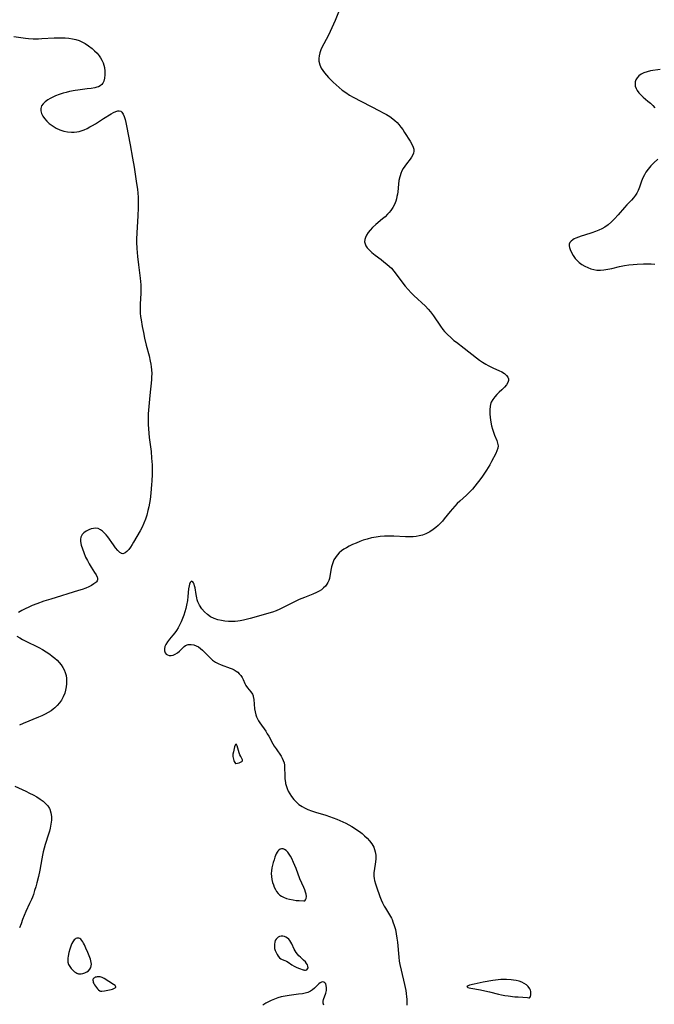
# Model space of a CAD drawing. Header units: inches. Extents: x 1073367 to 1082519, y 1569854 to 1574957.
# Tile 410 of 565: x 1079013 to 1079294, y 1572576 to 1573012. Entities that reach past the tile are written whole.
import ezdxf

# ---------------------------------------------------------------- set-up
doc = ezdxf.new("R2010")
doc.units = ezdxf.units.IN
doc.header["$MEASUREMENT"] = 0
doc.layers.add('CGG_CurvaNivelLidar_v1', color=7, linetype='Continuous', lineweight=30, true_color=0x008008)

msp = doc.modelspace()

# ---------------------------------------------------------------- linework, layer by layer
at = {"layer": 'CGG_CurvaNivelLidar_v1'}
for points in [[(1079154.1695, 1573016.2414, 72.5), (1079152.4363, 1573011.8172, 72.5), (1079151.727, 1573010.118, 72.5), (1079151.0082, 1573008.5103, 72.5), (1079149.4569, 1573005.325, 72.5), (1079147.383, 1573001.4419, 72.5), (1079146.6943, 1573000.0894, 72.5), (1079146.0905, 1572998.7396, 72.5), (1079145.6158, 1572997.385, 72.5), (1079145.3369, 1572996.1626, 72.5), (1079145.2151, 1572994.942, 72.5), (1079145.2692, 1572993.7352, 72.5), (1079145.6329, 1572992.1737, 72.5), (1079146.2846, 1572990.6677, 72.5), (1079146.9403, 1572989.5665, 72.5), (1079147.7064, 1572988.4985, 72.5), (1079148.5598, 1572987.4589, 72.5), (1079149.426, 1572986.5037, 72.5), (1079150.3415, 1572985.5697, 72.5), (1079151.5356, 1572984.4341, 72.5), (1079154.1566, 1572982.1147, 72.5), (1079155.5818, 1572980.9501, 72.5), (1079157.1618, 1572979.7817, 72.5), (1079158.8094, 1572978.714, 72.5), (1079160.4511, 1572977.7953, 72.5), (1079172.1359, 1572971.7298, 72.5), (1079173.6893, 1572970.8996, 72.5), (1079175.2077, 1572970.0395, 72.5), (1079176.6176, 1572969.167, 72.5), (1079177.955, 1572968.2213, 72.5), (1079178.9394, 1572967.4087, 72.5), (1079179.8605, 1572966.5364, 72.5), (1079180.7151, 1572965.6094, 72.5), (1079181.5715, 1572964.5415, 72.5), (1079182.3676, 1572963.4348, 72.5), (1079183.2075, 1572962.1835, 72.5), (1079185.672, 1572958.3102, 72.5), (1079186.4457, 1572956.9634, 72.5), (1079187.0256, 1572955.6547, 72.5), (1079187.2596, 1572954.7635, 72.5), (1079187.3078, 1572953.8475, 72.5), (1079187.1288, 1572952.9485, 72.5), (1079186.8326, 1572952.2176, 72.5), (1079186.2886, 1572951.271, 72.5), (1079185.6195, 1572950.3233, 72.5), (1079183.9984, 1572948.2168, 72.5), (1079183.2981, 1572947.2212, 72.5), (1079182.6417, 1572946.1764, 72.5), (1079182.0468, 1572945.0871, 72.5), (1079181.5626, 1572944.0284, 72.5), (1079181.1695, 1572942.9322, 72.5), (1079181.0618, 1572942.5569, 72.5), (1079180.7217, 1572940.9218, 72.5), (1079180.5117, 1572939.2374, 72.5), (1079180.1804, 1572935.8004, 72.5), (1079180.0319, 1572934.747, 72.5), (1079179.8345, 1572933.7014, 72.5), (1079179.5912, 1572932.7235, 72.5), (1079179.2889, 1572931.7619, 72.5), (1079178.6904, 1572930.2932, 72.5), (1079177.9464, 1572928.888, 72.5), (1079177.058, 1572927.5616, 72.5), (1079176.3745, 1572926.7153, 72.5), (1079175.6362, 1572925.9053, 72.5), (1079174.5475, 1572924.832, 72.5), (1079173.4032, 1572923.8044, 72.5), (1079170.4208, 1572921.3085, 72.5), (1079168.9807, 1572920.0096, 72.5), (1079167.9346, 1572918.9137, 72.5), (1079167.0262, 1572917.783, 72.5), (1079166.2877, 1572916.6301, 72.5), (1079165.8328, 1572915.6616, 72.5), (1079165.556, 1572914.6944, 72.5), (1079165.4953, 1572913.737, 72.5), (1079165.6785, 1572912.8037, 72.5), (1079166.0772, 1572911.894, 72.5), (1079166.6562, 1572911.014, 72.5), (1079167.6119, 1572909.9376, 72.5), (1079168.7505, 1572908.9071, 72.5), (1079170.1019, 1572907.8436, 72.5), (1079172.8054, 1572905.8425, 72.5), (1079174.072, 1572904.8681, 72.5), (1079175.3138, 1572903.8489, 72.5), (1079176.5087, 1572902.7717, 72.5), (1079177.3298, 1572901.9481, 72.5), (1079178.4383, 1572900.7018, 72.5), (1079179.4871, 1572899.397, 72.5), (1079182.4622, 1572895.3645, 72.5), (1079183.4659, 1572894.0565, 72.5), (1079184.7263, 1572892.56, 72.5), (1079186.0593, 1572891.1257, 72.5), (1079187.2958, 1572889.8995, 72.5), (1079192.4054, 1572885.1173, 72.5), (1079193.6049, 1572883.8872, 72.5), (1079194.7227, 1572882.5987, 72.5), (1079195.9493, 1572880.9384, 72.5), (1079199.0517, 1572876.3306, 72.5), (1079200.1593, 1572874.8763, 72.5), (1079200.9359, 1572873.9679, 72.5), (1079202.2436, 1572872.5923, 72.5), (1079203.6315, 1572871.2824, 72.5), (1079205.0855, 1572870.0329, 72.5), (1079206.1536, 1572869.1774, 72.5), (1079209.5533, 1572866.5379, 72.5), (1079215.0103, 1572862.2246, 72.5), (1079216.3761, 1572861.2092, 72.5), (1079217.7559, 1572860.2963, 72.5), (1079219.173, 1572859.4581, 72.5), (1079220.2921, 1572858.8516, 72.5), (1079222.5315, 1572857.7587, 72.5), (1079224.9856, 1572856.6667, 72.5), (1079226.2916, 1572856.0185, 72.5), (1079227.4376, 1572855.3206, 72.5), (1079228.4058, 1572854.5015, 72.5), (1079228.9409, 1572853.7825, 72.5), (1079229.2118, 1572853.01, 72.5), (1079229.1851, 1572852.2043, 72.5), (1079228.9104, 1572851.3653, 72.5), (1079228.3057, 1572850.3047, 72.5), (1079227.467, 1572849.2535, 72.5), (1079226.3514, 1572848.1458, 72.5), (1079225.135, 1572847.0328, 72.5), (1079224.0909, 1572846.0249, 72.5), (1079223.1121, 1572844.9559, 72.5), (1079222.2562, 1572843.8144, 72.5), (1079221.5866, 1572842.5846, 72.5), (1079221.4773, 1572842.3162, 72.5), (1079221.0708, 1572840.8049, 72.5), (1079220.9104, 1572839.2013, 72.5), (1079220.9276, 1572837.5375, 72.5), (1079221.0673, 1572835.8411, 72.5), (1079221.3632, 1572833.7628, 72.5), (1079221.6972, 1572832.2206, 72.5), (1079222.1032, 1572830.7141, 72.5), (1079222.5317, 1572829.3289, 72.5), (1079223.0079, 1572828.0149, 72.5), (1079224.0456, 1572825.5914, 72.5), (1079224.4293, 1572824.4568, 72.5), (1079224.5888, 1572823.3368, 72.5), (1079224.4537, 1572822.235, 72.5), (1079224.0838, 1572821.1102, 72.5), (1079223.5551, 1572819.9492, 72.5), (1079221.6597, 1572816.3195, 72.5), (1079220.8903, 1572814.9363, 72.5), (1079219.4574, 1572812.5372, 72.5), (1079217.6444, 1572809.826, 72.5), (1079216.5532, 1572808.2822, 72.5), (1079215.4217, 1572806.7581, 72.5), (1079214.3464, 1572805.3979, 72.5), (1079213.2151, 1572804.0852, 72.5), (1079211.9462, 1572802.7648, 72.5), (1079210.6208, 1572801.4977, 72.5), (1079207.6941, 1572798.8106, 72.5), (1079206.5591, 1572797.7121, 72.5), (1079205.4614, 1572796.5797, 72.5), (1079204.4373, 1572795.4368, 72.5), (1079203.4524, 1572794.2635, 72.5), (1079200.8018, 1572790.9294, 72.5), (1079199.9274, 1572789.9103, 72.5), (1079199.0147, 1572788.9308, 72.5), (1079198.0611, 1572787.999, 72.5), (1079197.0128, 1572787.0823, 72.5), (1079195.9152, 1572786.2376, 72.5), (1079194.3365, 1572785.217, 72.5), (1079192.6731, 1572784.3643, 72.5), (1079191.1902, 1572783.7857, 72.5), (1079189.6563, 1572783.3573, 72.5), (1079188.3601, 1572783.1256, 72.5), (1079187.0665, 1572782.9972, 72.5), (1079185.3315, 1572782.9465, 72.5), (1079183.5737, 1572782.9884, 72.5), (1079178.4538, 1572783.2595, 72.5), (1079176.1683, 1572783.2842, 72.5), (1079174.301, 1572783.2245, 72.5), (1079172.4403, 1572783.0901, 72.5), (1079170.5866, 1572782.871, 72.5), (1079168.5718, 1572782.5097, 72.5), (1079166.5545, 1572781.9893, 72.5), (1079164.923, 1572781.4659, 72.5), (1079163.3169, 1572780.8776, 72.5), (1079161.7381, 1572780.2386, 72.5), (1079160.1486, 1572779.5365, 72.5), (1079158.6078, 1572778.783, 72.5), (1079157.4497, 1572778.1498, 72.5), (1079156.3448, 1572777.469, 72.5), (1079155.3075, 1572776.73, 72.5), (1079154.2693, 1572775.8455, 72.5), (1079153.343, 1572774.8844, 72.5), (1079152.5447, 1572773.8511, 72.5), (1079151.8965, 1572772.7467, 72.5), (1079151.5333, 1572771.9121, 72.5), (1079151.2357, 1572771.0489, 72.5), (1079150.8534, 1572769.6618, 72.5), (1079150.545, 1572768.2618, 72.5), (1079149.8875, 1572764.582, 72.5), (1079149.6378, 1572763.6418, 72.5), (1079149.2729, 1572762.7795, 72.5), (1079148.7799, 1572761.952, 72.5), (1079148.1113, 1572761.1049, 72.5), (1079147.3199, 1572760.3188, 72.5), (1079146.3713, 1572759.5642, 72.5), (1079145.3234, 1572758.8852, 72.5), (1079144.1929, 1572758.2836, 72.5), (1079142.5633, 1572757.5799, 72.5), (1079138.8251, 1572756.1238, 72.5), (1079136.543, 1572755.1538, 72.5), (1079133.8855, 1572753.8966, 72.5), (1079128.0033, 1572750.9521, 72.5), (1079126.3429, 1572750.2587, 72.5), (1079124.6382, 1572749.6393, 72.5), (1079122.9962, 1572749.0961, 72.5), (1079121.5171, 1572748.6625, 72.5), (1079114.8009, 1572746.8305, 72.5), (1079111.878, 1572746.1199, 72.5), (1079110.4104, 1572745.8322, 72.5), (1079109.3123, 1572745.6597, 72.5), (1079108.213, 1572745.5342, 72.5), (1079106.8274, 1572745.4549, 72.5), (1079105.2106, 1572745.4695, 72.5), (1079103.6097, 1572745.5955, 72.5), (1079102.0366, 1572745.8354, 72.5), (1079100.5059, 1572746.1999, 72.5), (1079098.8449, 1572746.7871, 72.5), (1079097.2794, 1572747.5887, 72.5), (1079095.837, 1572748.5817, 72.5), (1079094.5394, 1572749.7461, 72.5), (1079093.3711, 1572751.1251, 72.5), (1079092.4037, 1572752.6374, 72.5), (1079091.6613, 1572754.2483, 72.5), (1079091.382, 1572755.0859, 72.5), (1079091.1562, 1572755.9329, 72.5), (1079090.8435, 1572757.4671, 72.5), (1079090.3827, 1572760.3319, 72.5), (1079090.2003, 1572761.2382, 72.5), (1079089.974, 1572762.0206, 72.5), (1079089.7323, 1572762.563, 72.5), (1079089.4517, 1572762.9698, 72.5), (1079089.1222, 1572763.2302, 72.5), (1079088.7871, 1572763.2839, 72.5), (1079088.4698, 1572763.1121, 72.5), (1079088.1903, 1572762.7366, 72.5), (1079087.9274, 1572762.071, 72.5), (1079087.7452, 1572761.2806, 72.5), (1079087.5407, 1572759.8841, 72.5), (1079087.1914, 1572756.551, 72.5), (1079086.9647, 1572754.735, 72.5), (1079086.6053, 1572752.6923, 72.5), (1079086.2641, 1572751.2035, 72.5), (1079085.86, 1572749.7209, 72.5), (1079085.3923, 1572748.2573, 72.5), (1079084.8569, 1572746.826, 72.5), (1079084.1955, 1572745.3151, 72.5), (1079083.4796, 1572743.8588, 72.5), (1079082.8269, 1572742.6335, 72.5), (1079082.1387, 1572741.4713, 72.5), (1079081.3959, 1572740.3952, 72.5), (1079080.6018, 1572739.4306, 72.5), (1079078.995, 1572737.6335, 72.5), (1079078.1049, 1572736.4704, 72.5), (1079077.3942, 1572735.2866, 72.5), (1079076.9894, 1572734.3214, 72.5), (1079076.795, 1572733.3863, 72.5), (1079076.8641, 1572732.442, 72.5), (1079077.2011, 1572731.6147, 72.5), (1079077.6558, 1572731.0617, 72.5), (1079078.2396, 1572730.652, 72.5), (1079078.9239, 1572730.4125, 72.5), (1079079.7936, 1572730.3745, 72.5), (1079080.7093, 1572730.5668, 72.5), (1079081.6211, 1572730.964, 72.5), (1079082.5687, 1572731.6013, 72.5), (1079083.4564, 1572732.3735, 72.5), (1079084.9035, 1572733.8228, 72.5), (1079085.531, 1572734.3843, 72.5), (1079086.2142, 1572734.8323, 72.5), (1079087.3828, 1572735.2133, 72.5), (1079088.6881, 1572735.2763, 72.5), (1079089.8127, 1572735.1019, 72.5), (1079090.9332, 1572734.7176, 72.5), (1079091.8941, 1572734.1967, 72.5), (1079092.8162, 1572733.5338, 72.5), (1079093.6962, 1572732.7598, 72.5), (1079095.706, 1572730.6471, 72.5), (1079096.875, 1572729.4764, 72.5), (1079098.1296, 1572728.38, 72.5), (1079099.4792, 1572727.414, 72.5), (1079100.5863, 1572726.7952, 72.5), (1079101.9089, 1572726.2257, 72.5), (1079105.9669, 1572724.8373, 72.5), (1079106.8229, 1572724.482, 72.5), (1079107.6419, 1572724.0817, 72.5), (1079108.6329, 1572723.4819, 72.5), (1079109.3341, 1572722.9414, 72.5), (1079109.9616, 1572722.3401, 72.5), (1079110.6254, 1572721.5279, 72.5), (1079111.1844, 1572720.6607, 72.5), (1079111.6551, 1572719.7669, 72.5), (1079112.471, 1572717.9446, 72.5), (1079112.9176, 1572717.092, 72.5), (1079113.601, 1572716.1111, 72.5), (1079115.1153, 1572714.2429, 72.5), (1079115.7628, 1572713.2368, 72.5), (1079116.0621, 1572712.5751, 72.5), (1079116.1876, 1572712.1985, 72.5), (1079116.4367, 1572710.9423, 72.5), (1079116.7369, 1572706.7369, 72.5), (1079116.9656, 1572705.4, 72.5), (1079117.3189, 1572704.0747, 72.5), (1079117.6438, 1572703.1655, 72.5), (1079118.0415, 1572702.2844, 72.5), (1079118.5304, 1572701.4149, 72.5), (1079119.0813, 1572700.5626, 72.5), (1079121.6684, 1572696.8256, 72.5), (1079122.3567, 1572695.73, 72.5), (1079123.0162, 1572694.6106, 72.5), (1079124.8443, 1572691.3095, 72.5), (1079125.4648, 1572690.2575, 72.5), (1079126.297, 1572688.9852, 72.5), (1079128.5118, 1572685.7773, 72.5), (1079128.9817, 1572684.9777, 72.5), (1079129.4649, 1572683.9425, 72.5), (1079129.8056, 1572682.866, 72.5), (1079129.9914, 1572681.7449, 72.5), (1079130.0695, 1572680.583, 72.5), (1079130.118, 1572677.364, 72.5), (1079130.1906, 1572675.715, 72.5), (1079130.389, 1572674.0737, 72.5), (1079130.4737, 1572673.6378, 72.5), (1079130.6757, 1572672.8302, 72.5), (1079131.1151, 1572671.5414, 72.5), (1079131.6757, 1572670.2856, 72.5), (1079132.3445, 1572669.0701, 72.5), (1079133.1137, 1572667.9045, 72.5), (1079134.1031, 1572666.6552, 72.5), (1079135.2071, 1572665.4975, 72.5), (1079136.4221, 1572664.4486, 72.5), (1079137.8664, 1572663.4597, 72.5), (1079138.9009, 1572662.8925, 72.5), (1079140.3999, 1572662.2096, 72.5), (1079142.0215, 1572661.584, 72.5), (1079143.6902, 1572661.0157, 72.5), (1079148.3369, 1572659.5873, 72.5), (1079149.9415, 1572659.0573, 72.5), (1079151.5355, 1572658.4871, 72.5), (1079153.1151, 1572657.8761, 72.5), (1079155.7757, 1572656.7305, 72.5), (1079157.122, 1572656.088, 72.5), (1079158.4431, 1572655.4067, 72.5), (1079159.8176, 1572654.6346, 72.5), (1079160.9723, 1572653.9358, 72.5), (1079162.0956, 1572653.2028, 72.5), (1079163.279, 1572652.3598, 72.5), (1079164.4148, 1572651.4768, 72.5), (1079165.4988, 1572650.5589, 72.5), (1079166.6643, 1572649.4664, 72.5), (1079167.722, 1572648.3146, 72.5), (1079168.7235, 1572646.955, 72.5), (1079169.5164, 1572645.5021, 72.5), (1079169.9198, 1572644.4577, 72.5), (1079170.2117, 1572643.3809, 72.5), (1079170.4387, 1572641.8737, 72.5), (1079170.4739, 1572640.3507, 72.5), (1079170.3569, 1572639.0092, 72.5), (1079169.7173, 1572635.0143, 72.5), (1079169.6321, 1572634.1942, 72.5), (1079169.5984, 1572633.4743, 72.5), (1079169.6217, 1572632.5894, 72.5), (1079169.726, 1572631.6356, 72.5), (1079169.9022, 1572630.6836, 72.5), (1079170.2729, 1572629.266, 72.5), (1079170.7289, 1572627.8469, 72.5), (1079172.1916, 1572623.6824, 72.5), (1079172.7891, 1572622.1984, 72.5), (1079173.451, 1572620.7403, 72.5), (1079174.1809, 1572619.3214, 72.5), (1079174.6755, 1572618.4596, 72.5), (1079176.5118, 1572615.4911, 72.5), (1079177.3602, 1572613.9741, 72.5), (1079177.6585, 1572613.3598, 72.5), (1079178.0392, 1572612.4651, 72.5), (1079178.6393, 1572610.7364, 72.5), (1079179.1242, 1572608.9429, 72.5), (1079179.5095, 1572607.101, 72.5), (1079179.8027, 1572605.2232, 72.5), (1079180.006, 1572603.4258, 72.5), (1079180.6346, 1572596.6982, 72.5), (1079180.8559, 1572594.9951, 72.5), (1079181.0963, 1572593.5432, 72.5), (1079181.6519, 1572590.9109, 72.5), (1079183.1881, 1572584.5949, 72.5), (1079183.7225, 1572581.9169, 72.5), (1079183.9355, 1572580.5686, 72.5), (1079184.101, 1572579.2341, 72.5), (1079184.1958, 1572578.1339, 72.5), (1079184.2415, 1572577.0507, 72.5), (1079184.1895, 1572575.4185, 72.5)], [(1079010.0438, 1573004.687, 72), (1079015.2344, 1573003.9677, 72), (1079016.6126, 1573003.8173, 72), (1079018.6563, 1573003.6717, 72), (1079019.6095, 1573003.6448, 72), (1079021.0696, 1573003.6579, 72), (1079022.5325, 1573003.7201, 72), (1079027.9637, 1573004.0613, 72), (1079029.5239, 1573004.1059, 72), (1079031.1829, 1573004.102, 72), (1079032.8313, 1573004.0369, 72), (1079034.4619, 1573003.897, 72), (1079036.0656, 1573003.6632, 72), (1079037.6308, 1573003.3107, 72), (1079038.9837, 1573002.8709, 72), (1079039.9762, 1573002.4512, 72), (1079041.6446, 1573001.5558, 72), (1079043.2287, 1573000.5025, 72), (1079044.7321, 1572999.3333, 72), (1079045.8828, 1572998.3211, 72), (1079046.9539, 1572997.2472, 72), (1079047.9168, 1572996.1016, 72), (1079048.549, 1572995.1896, 72), (1079049.0964, 1572994.2364, 72), (1079049.6419, 1572993.0243, 72), (1079049.9802, 1572992.0086, 72), (1079050.225, 1572990.9789, 72), (1079050.4335, 1572989.3196, 72), (1079050.4408, 1572987.7008, 72), (1079050.266, 1572986.1749, 72), (1079049.8994, 1572984.8089, 72), (1079049.5298, 1572984.0423, 72), (1079049.0327, 1572983.3846, 72), (1079048.3821, 1572982.8441, 72), (1079047.6064, 1572982.43, 72), (1079046.8603, 1572982.1647, 72), (1079046.0488, 1572981.9565, 72), (1079044.4027, 1572981.651, 72), (1079042.6174, 1572981.4089, 72), (1079038.5281, 1572980.9443, 72), (1079037.3286, 1572980.7656, 72), (1079034.7178, 1572980.2585, 72), (1079033.3187, 1572979.9229, 72), (1079031.9363, 1572979.5452, 72), (1079030.1929, 1572978.994, 72), (1079028.5162, 1572978.3648, 72), (1079027.3261, 1572977.8392, 72), (1079026.203, 1572977.2641, 72), (1079025.1637, 1572976.6379, 72), (1079024.0205, 1572975.788, 72), (1079023.0771, 1572974.8649, 72), (1079022.3856, 1572973.8756, 72), (1079022.0152, 1572972.8235, 72), (1079022.0272, 1572971.6797, 72), (1079022.3798, 1572970.4983, 72), (1079022.9421, 1572969.4043, 72), (1079023.6914, 1572968.3244, 72), (1079024.6663, 1572967.2093, 72), (1079025.7868, 1572966.155, 72), (1079027.0275, 1572965.1838, 72), (1079028.3732, 1572964.3234, 72), (1079028.8924, 1572964.0419, 72), (1079030.5082, 1572963.3206, 72), (1079032.1967, 1572962.7711, 72), (1079033.9279, 1572962.3984, 72), (1079035.6771, 1572962.2219, 72), (1079036.8369, 1572962.2295, 72), (1079037.9885, 1572962.3513, 72), (1079038.9889, 1572962.5603, 72), (1079039.9778, 1572962.8548, 72), (1079041.2928, 1572963.3632, 72), (1079042.5917, 1572963.9693, 72), (1079043.812, 1572964.6081, 72), (1079045.0197, 1572965.2927, 72), (1079046.2118, 1572966.0103, 72), (1079049.8905, 1572968.3226, 72), (1079053.2665, 1572970.3556, 72), (1079054.2981, 1572970.9304, 72), (1079055.251, 1572971.386, 72), (1079056.1114, 1572971.6745, 72), (1079056.8158, 1572971.7399, 72), (1079057.4596, 1572971.5474, 72), (1079057.8207, 1572971.285, 72), (1079058.015, 1572971.0844, 72), (1079058.5582, 1572970.2529, 72), (1079059.0107, 1572969.1815, 72), (1079059.3975, 1572967.929, 72), (1079059.7388, 1572966.5417, 72), (1079060.051, 1572965.0559, 72), (1079061.6034, 1572956.6184, 72), (1079062.7071, 1572950.8281, 72), (1079063.4144, 1572946.8003, 72), (1079063.9119, 1572943.6501, 72), (1079064.5041, 1572939.5419, 72), (1079064.8225, 1572937.0181, 72), (1079064.9964, 1572935.2703, 72), (1079065.1158, 1572933.5212, 72), (1079065.1669, 1572932.0129, 72), (1079065.142, 1572928.7014, 72), (1079064.9961, 1572925.2082, 72), (1079064.5797, 1572917.6594, 72), (1079064.5034, 1572914.8902, 72), (1079064.5054, 1572913.5068, 72), (1079064.6054, 1572910.772, 72), (1079064.8907, 1572907.2378, 72), (1079065.3031, 1572903.5329, 72), (1079066.0948, 1572897.5987, 72), (1079066.2653, 1572896.1058, 72), (1079066.3866, 1572894.6135, 72), (1079066.4331, 1572893.4779, 72), (1079066.4347, 1572892.2873, 72), (1079066.3819, 1572890.7855, 72), (1079066.1037, 1572886.2754, 72), (1079066.0564, 1572884.8763, 72), (1079066.0577, 1572883.4762, 72), (1079066.123, 1572882.0272, 72), (1079066.2517, 1572880.5802, 72), (1079066.4421, 1572879.112, 72), (1079066.9493, 1572876.1847, 72), (1079067.493, 1572873.5047, 72), (1079068.022, 1572871.0711, 72), (1079068.7528, 1572867.9707, 72), (1079070.0337, 1572863.1599, 72), (1079070.5542, 1572860.8595, 72), (1079070.786, 1572859.5494, 72), (1079070.9694, 1572858.2336, 72), (1079071.0967, 1572856.9154, 72), (1079071.1639, 1572855.3285, 72), (1079071.1285, 1572853.7503, 72), (1079071.032, 1572852.5411, 72), (1079070.3782, 1572845.6628, 72), (1079070.0123, 1572842.3037, 72), (1079069.8683, 1572840.7032, 72), (1079069.6762, 1572837.4825, 72), (1079069.6228, 1572834.2509, 72), (1079069.6581, 1572832.6997, 72), (1079069.7558, 1572830.7697, 72), (1079069.9019, 1572828.8413, 72), (1079070.0921, 1572826.9174, 72), (1079070.8688, 1572820.7875, 72), (1079071.144, 1572817.8103, 72), (1079071.3177, 1572814.8779, 72), (1079071.3568, 1572813.4374, 72), (1079071.3308, 1572810.6828, 72), (1079071.2209, 1572807.6483, 72), (1079071.1314, 1572806.1288, 72), (1079070.7777, 1572802.281, 72), (1079070.4264, 1572799.5592, 72), (1079070.1668, 1572797.9164, 72), (1079069.8662, 1572796.2839, 72), (1079069.5166, 1572794.6662, 72), (1079068.9722, 1572792.6048, 72), (1079068.3874, 1572790.7858, 72), (1079067.6996, 1572789.0127, 72), (1079066.8898, 1572787.287, 72), (1079066.0021, 1572785.6071, 72), (1079063.1642, 1572780.6092, 72), (1079062.5058, 1572779.5323, 72), (1079061.7394, 1572778.3813, 72), (1079060.9741, 1572777.36, 72), (1079060.2198, 1572776.5067, 72), (1079059.4869, 1572775.8712, 72), (1079059.1929, 1572775.6866, 72), (1079058.4508, 1572775.4735, 72), (1079057.8139, 1572775.6396, 72), (1079057.5934, 1572775.7606, 72), (1079057.1249, 1572776.0944, 72), (1079056.1858, 1572776.9862, 72), (1079055.2031, 1572778.1311, 72), (1079054.2014, 1572779.4461, 72), (1079051.6917, 1572782.9325, 72), (1079050.9816, 1572783.8145, 72), (1079050.2508, 1572784.631, 72), (1079049.3623, 1572785.4772, 72), (1079048.4384, 1572786.152, 72), (1079047.4702, 1572786.5988, 72), (1079046.479, 1572786.7732, 72), (1079045.4583, 1572786.7254, 72), (1079044.4297, 1572786.5037, 72), (1079043.2565, 1572786.0764, 72), (1079042.1525, 1572785.4979, 72), (1079041.1728, 1572784.7872, 72), (1079040.3822, 1572783.9552, 72), (1079040.1799, 1572783.6634, 72), (1079039.7932, 1572782.8231, 72), (1079039.6542, 1572781.9517, 72), (1079039.7009, 1572780.8449, 72), (1079039.987, 1572779.3303, 72), (1079040.4552, 1572777.7188, 72), (1079041.0464, 1572776.0511, 72), (1079041.9132, 1572773.9521, 72), (1079042.6643, 1572772.4462, 72), (1079043.4873, 1572770.9878, 72), (1079044.3423, 1572769.592, 72), (1079045.8876, 1572767.1826, 72), (1079046.5263, 1572766.1183, 72), (1079046.998, 1572765.1737, 72), (1079047.1237, 1572764.8348, 72), (1079047.2073, 1572763.9541, 72), (1079047.0205, 1572763.4812, 72), (1079046.672, 1572763.0271, 72), (1079046.4125, 1572762.7721, 72), (1079045.5623, 1572762.1138, 72), (1079044.5055, 1572761.4708, 72), (1079043.287, 1572760.8531, 72), (1079041.9398, 1572760.2728, 72), (1079040.3588, 1572759.6927, 72), (1079038.6915, 1572759.1454, 72), (1079026.4233, 1572755.4121, 72), (1079023.3442, 1572754.4215, 72), (1079020.3104, 1572753.3464, 72), (1079018.2487, 1572752.5329, 72), (1079016.7352, 1572751.8756, 72), (1079015.1329, 1572751.1169, 72), (1079013.5985, 1572750.3119, 72), (1079012.1567, 1572749.453, 72)], [(1079296.3451, 1572990.0731, 73), (1079292.1704, 1572989.4021, 73), (1079290.608, 1572989.0573, 73), (1079289.1652, 1572988.5722, 73), (1079288.0063, 1572987.9641, 73), (1079287.0098, 1572987.2056, 73), (1079286.2077, 1572986.3178, 73), (1079285.6984, 1572985.4557, 73), (1079285.3826, 1572984.5326, 73), (1079285.282, 1572983.5712, 73), (1079285.4113, 1572982.6067, 73), (1079285.7444, 1572981.6426, 73), (1079286.2545, 1572980.6955, 73), (1079286.9821, 1572979.7016, 73), (1079287.8525, 1572978.7454, 73), (1079288.83, 1572977.8257, 73), (1079291.0092, 1572975.9993, 73), (1079292.0677, 1572975.0707, 73), (1079293.1004, 1572974.0935, 73), (1079294.0916, 1572973.07, 73)], [(1079295.3785, 1572950.3765, 73), (1079293.5939, 1572948.6314, 73), (1079292.3412, 1572947.3217, 73), (1079291.1704, 1572945.9486, 73), (1079290.1242, 1572944.498, 73), (1079289.4813, 1572943.4159, 73), (1079288.7751, 1572941.9703, 73), (1079288.2206, 1572940.5959, 73), (1079287.2143, 1572937.8358, 73), (1079286.6631, 1572936.4965, 73), (1079286.0109, 1572935.2172, 73), (1079285.4579, 1572934.3531, 73), (1079284.6001, 1572933.2389, 73), (1079283.6561, 1572932.168, 73), (1079281.6562, 1572930.0323, 73), (1079280.6358, 1572928.886, 73), (1079277.8468, 1572925.6078, 73), (1079276.2445, 1572923.8366, 73), (1079274.8806, 1572922.5117, 73), (1079273.4277, 1572921.2903, 73), (1079271.8785, 1572920.2009, 73), (1079270.5748, 1572919.4489, 73), (1079269.2177, 1572918.7924, 73), (1079267.8212, 1572918.2241, 73), (1079266.1142, 1572917.6442, 73), (1079262.8726, 1572916.6707, 73), (1079261.3959, 1572916.2071, 73), (1079260.1835, 1572915.7857, 73), (1079259.0634, 1572915.3237, 73), (1079258.326, 1572914.9492, 73), (1079257.667, 1572914.5384, 73), (1079256.9717, 1572913.9686, 73), (1079256.4545, 1572913.3425, 73), (1079256.1524, 1572912.6624, 73), (1079256.0911, 1572911.9343, 73), (1079256.2267, 1572911.1539, 73), (1079256.5064, 1572910.3199, 73), (1079257.0953, 1572909.0141, 73), (1079257.8684, 1572907.6592, 73), (1079258.8214, 1572906.3244, 73), (1079259.8134, 1572905.2195, 73), (1079260.5638, 1572904.5277, 73), (1079261.7172, 1572903.6666, 73), (1079262.9747, 1572902.9219, 73), (1079264.3098, 1572902.2906, 73), (1079265.7016, 1572901.7767, 73), (1079267.0026, 1572901.4224, 73), (1079268.3334, 1572901.1992, 73), (1079269.9236, 1572901.1301, 73), (1079271.5359, 1572901.2444, 73), (1079273.2319, 1572901.5216, 73), (1079274.9382, 1572901.9019, 73), (1079278.3969, 1572902.7396, 73), (1079280.6818, 1572903.1837, 73), (1079282.5309, 1572903.461, 73), (1079284.3911, 1572903.6778, 73), (1079286.2532, 1572903.837, 73), (1079289.0101, 1572903.9632, 73), (1079290.7121, 1572903.9766, 73), (1079292.3834, 1572903.9307, 73), (1079294.0089, 1572903.8026, 73)], [(1079011.5026, 1572738.9399, 72), (1079012.7567, 1572738.1609, 72), (1079013.9502, 1572737.4931, 72), (1079015.1929, 1572736.8438, 72), (1079021.1684, 1572733.8812, 72), (1079022.7948, 1572733.0023, 72), (1079024.4586, 1572731.9992, 72), (1079026.0563, 1572730.922, 72), (1079027.152, 1572730.1078, 72), (1079028.1975, 1572729.2533, 72), (1079029.2487, 1572728.2875, 72), (1079030.2182, 1572727.2693, 72), (1079031.0916, 1572726.1981, 72), (1079031.8063, 1572725.1464, 72), (1079032.4081, 1572724.0487, 72), (1079032.8798, 1572722.9061, 72), (1079033.2447, 1572721.5413, 72), (1079033.4414, 1572720.1361, 72), (1079033.494, 1572718.7077, 72), (1079033.4641, 1572717.8889, 72), (1079033.3065, 1572716.488, 72), (1079033.0258, 1572715.0984, 72), (1079032.6333, 1572713.7321, 72), (1079032.023, 1572712.1549, 72), (1079031.2386, 1572710.6607, 72), (1079030.3744, 1572709.4217, 72), (1079029.3736, 1572708.2719, 72), (1079028.2574, 1572707.211, 72), (1079027.4594, 1572706.5574, 72), (1079026.6196, 1572705.9469, 72), (1079025.3201, 1572705.1316, 72), (1079023.9553, 1572704.3945, 72), (1079022.5424, 1572703.7186, 72), (1079021.0796, 1572703.0819, 72), (1079014.1894, 1572700.2204, 72), (1079012.6219, 1572699.5937, 72)], [(1079010.5744, 1572672.4594, 72), (1079013.8258, 1572671.0315, 72), (1079015.4189, 1572670.287, 72), (1079017.0891, 1572669.4594, 72), (1079018.7162, 1572668.6056, 72), (1079020.3205, 1572667.7077, 72), (1079021.8377, 1572666.759, 72), (1079023.0809, 1572665.8501, 72), (1079024.1978, 1572664.869, 72), (1079025.1541, 1572663.8062, 72), (1079025.9053, 1572662.6466, 72), (1079026.0792, 1572662.2848, 72), (1079026.5538, 1572660.7547, 72), (1079026.747, 1572659.1112, 72), (1079026.731, 1572657.3923, 72), (1079026.5585, 1572655.6286, 72), (1079026.2515, 1572653.846, 72), (1079025.9209, 1572652.5314, 72), (1079025.5205, 1572651.2148, 72), (1079023.9947, 1572646.6387, 72), (1079023.5276, 1572645.0526, 72), (1079023.1069, 1572643.448, 72), (1079022.7488, 1572641.8724, 72), (1079022.4371, 1572640.286, 72), (1079021.5853, 1572635.3485, 72), (1079020.9882, 1572632.5169, 72), (1079020.2822, 1572629.6563, 72), (1079019.8214, 1572627.9394, 72), (1079019.3219, 1572626.2378, 72), (1079018.7692, 1572624.558, 72), (1079018.3261, 1572623.3582, 72), (1079017.8663, 1572622.2301, 72), (1079017.0655, 1572620.4583, 72), (1079015.4078, 1572616.9365, 72), (1079014.6615, 1572615.1778, 72), (1079013.963, 1572613.3938, 72), (1079013.2829, 1572611.546, 72), (1079012.6469, 1572609.6795, 72)], [(1079147.414, 1572575.4512, 72.5), (1079147.1585, 1572576.3165, 72.5), (1079147.1113, 1572577.1881, 72.5), (1079147.2613, 1572578.0234, 72.5), (1079148.2634, 1572580.8481, 72.5), (1079148.5402, 1572582.0126, 72.5), (1079148.6273, 1572583.2208, 72.5), (1079148.4934, 1572584.2053, 72.5), (1079148.2582, 1572584.8513, 72.5), (1079147.9208, 1572585.3586, 72.5), (1079147.4911, 1572585.6872, 72.5), (1079146.9535, 1572585.8048, 72.5), (1079146.3659, 1572585.7032, 72.5), (1079145.7706, 1572585.4043, 72.5), (1079145.2233, 1572584.9571, 72.5), (1079143.3337, 1572582.9958, 72.5), (1079142.4638, 1572582.2581, 72.5), (1079141.4664, 1572581.6196, 72.5), (1079140.3978, 1572581.1548, 72.5), (1079139.2206, 1572580.8039, 72.5), (1079137.9586, 1572580.5369, 72.5), (1079136.2791, 1572580.2789, 72.5), (1079132.0431, 1572579.7646, 72.5), (1079130.29, 1572579.4975, 72.5), (1079128.5535, 1572579.1339, 72.5), (1079127.0457, 1572578.7, 72.5), (1079125.5741, 1572578.1704, 72.5), (1079124.1462, 1572577.5606, 72.5), (1079122.9356, 1572576.9655, 72.5), (1079121.7802, 1572576.3142, 72.5), (1079120.4728, 1572575.4392, 72.5)]]:
    msp.add_polyline3d(points, dxfattribs=at)
for points in [[(1079108.5, 1572682.499, 72.5), (1079109.9248, 1572682.8853, 72.5), (1079110.8268, 1572683.2228, 72.5), (1079111.1768, 1572683.4355, 72.5), (1079111.3981, 1572683.6811, 72.5), (1079111.4577, 1572683.9546, 72.5), (1079111.3792, 1572684.2436, 72.5), (1079110.6342, 1572685.5914, 72.5), (1079110.2708, 1572686.4274, 72.5), (1079109.9562, 1572687.3162, 72.5), (1079109.0061, 1572690.3472, 72.5), (1079108.7519, 1572690.9659, 72.5), (1079108.6271, 1572691.1597, 72.5), (1079108.5043, 1572691.2364, 72.5), (1079108.3817, 1572691.167, 72.5), (1079108.261, 1572690.9752, 72.5), (1079108.1419, 1572690.6942, 72.5), (1079107.9069, 1572689.9579, 72.5), (1079107.3512, 1572687.6914, 72.5), (1079107.1712, 1572686.7388, 72.5), (1079107.1234, 1572686.2153, 72.5), (1079107.132, 1572685.6424, 72.5), (1079107.2085, 1572685.049, 72.5), (1079107.3527, 1572684.4763, 72.5), (1079107.5487, 1572683.9353, 72.5), (1079107.7751, 1572683.4498, 72.5), (1079108.0099, 1572683.043, 72.5), (1079108.3342, 1572682.616, 72.5)], [(1079138.5, 1572621.6982, 72.5), (1079138.7152, 1572621.6657, 72.5), (1079138.9723, 1572621.7564, 72.5), (1079139.3701, 1572622.124, 72.5), (1079139.6678, 1572622.7543, 72.5), (1079139.7512, 1572623.6203, 72.5), (1079139.5991, 1572624.6743, 72.5), (1079139.3321, 1572625.6099, 72.5), (1079138.9633, 1572626.6065, 72.5), (1079138.5234, 1572627.6392, 72.5), (1079136.7628, 1572631.4895, 72.5), (1079135.1528, 1572635.9722, 72.5), (1079134.0333, 1572638.6751, 72.5), (1079133.199, 1572640.427, 72.5), (1079132.6385, 1572641.4633, 72.5), (1079132.0448, 1572642.4209, 72.5), (1079131.4105, 1572643.2691, 72.5), (1079130.7415, 1572643.9592, 72.5), (1079130.0338, 1572644.4668, 72.5), (1079129.3567, 1572644.7337, 72.5), (1079128.6835, 1572644.7764, 72.5), (1079128.064, 1572644.5827, 72.5), (1079127.4993, 1572644.1807, 72.5), (1079127.1035, 1572643.7351, 72.5), (1079126.7443, 1572643.1978, 72.5), (1079126.3825, 1572642.5299, 72.5), (1079126.0467, 1572641.7939, 72.5), (1079125.7351, 1572641.0045, 72.5), (1079125.3561, 1572639.8911, 72.5), (1079125.0152, 1572638.7277, 72.5), (1079124.7125, 1572637.5327, 72.5), (1079124.449, 1572636.2898, 72.5), (1079124.2552, 1572635.0367, 72.5), (1079124.1639, 1572633.7796, 72.5), (1079124.2118, 1572632.4459, 72.5), (1079124.3972, 1572631.1244, 72.5), (1079124.7065, 1572629.8278, 72.5), (1079125.0584, 1572628.7658, 72.5), (1079125.4835, 1572627.7367, 72.5), (1079125.974, 1572626.7477, 72.5), (1079126.5289, 1572625.8093, 72.5), (1079127.1516, 1572625.017, 72.5), (1079127.9452, 1572624.2758, 72.5), (1079128.7239, 1572623.7299, 72.5), (1079129.5037, 1572623.307, 72.5), (1079130.8201, 1572622.7812, 72.5), (1079132.2925, 1572622.3747, 72.5), (1079133.7716, 1572622.0935, 72.5), (1079135.1777, 1572621.9114, 72.5), (1079136.4323, 1572621.8041, 72.5)], [(1079038.5, 1572589.4821, 72.5), (1079038.6765, 1572589.4238, 72.5), (1079039.1673, 1572589.3812, 72.5), (1079039.88, 1572589.3936, 72.5), (1079040.7245, 1572589.5056, 72.5), (1079041.6107, 1572589.7651, 72.5), (1079042.402, 1572590.1751, 72.5), (1079043.1115, 1572590.7306, 72.5), (1079043.7053, 1572591.3941, 72.5), (1079044.1514, 1572592.1226, 72.5), (1079044.4181, 1572592.8718, 72.5), (1079044.4874, 1572593.606, 72.5), (1079044.4189, 1572594.3473, 72.5), (1079044.2529, 1572595.1, 72.5), (1079044.0194, 1572595.8612, 72.5), (1079043.7414, 1572596.6296, 72.5), (1079042.8647, 1572598.7907, 72.5), (1079042.0223, 1572600.7597, 72.5), (1079041.3395, 1572602.2219, 72.5), (1079040.9854, 1572602.9096, 72.5), (1079040.6196, 1572603.5509, 72.5), (1079040.1929, 1572604.1842, 72.5), (1079039.7216, 1572604.6978, 72.5), (1079039.3251, 1572604.9777, 72.5), (1079038.9012, 1572605.1535, 72.5), (1079038.4629, 1572605.2125, 72.5), (1079038.032, 1572605.1463, 72.5), (1079037.6089, 1572604.9704, 72.5), (1079037.2033, 1572604.6993, 72.5), (1079036.8387, 1572604.3603, 72.5), (1079036.5012, 1572603.9567, 72.5), (1079036.1927, 1572603.4991, 72.5), (1079035.8115, 1572602.785, 72.5), (1079035.4773, 1572602.0076, 72.5), (1079035.1774, 1572601.1874, 72.5), (1079034.9026, 1572600.3394, 72.5), (1079034.4666, 1572598.7942, 72.5), (1079034.1239, 1572597.1555, 72.5), (1079034.0097, 1572596.3014, 72.5), (1079033.9704, 1572595.4296, 72.5), (1079034.0815, 1572594.4912, 72.5), (1079034.3651, 1572593.5335, 72.5), (1079034.8462, 1572592.5719, 72.5), (1079035.4702, 1572591.6866, 72.5), (1079036.1775, 1572590.9166, 72.5), (1079036.9071, 1572590.2973, 72.5), (1079037.5052, 1572589.9005, 72.5), (1079038.0102, 1572589.6336, 72.5), (1079038.3618, 1572589.4935, 72.5)], [(1079138.5, 1572591.1361, 72.5), (1079138.8106, 1572591.0122, 72.5), (1079139.3002, 1572590.9979, 72.5), (1079139.8253, 1572591.1546, 72.5), (1079140.2248, 1572591.523, 72.5), (1079140.4365, 1572592.0807, 72.5), (1079140.4038, 1572592.7604, 72.5), (1079140.1664, 1572593.3624, 72.5), (1079139.7638, 1572593.9807, 72.5), (1079139.2393, 1572594.6076, 72.5), (1079138.3984, 1572595.4701, 72.5), (1079137.0472, 1572596.7416, 72.5), (1079136.395, 1572597.4027, 72.5), (1079135.7781, 1572598.0908, 72.5), (1079135.2123, 1572598.8105, 72.5), (1079134.7153, 1572599.568, 72.5), (1079134.3105, 1572600.3367, 72.5), (1079133.2574, 1572602.6943, 72.5), (1079132.858, 1572603.4311, 72.5), (1079132.394, 1572604.105, 72.5), (1079131.8668, 1572604.7081, 72.5), (1079131.2846, 1572605.2255, 72.5), (1079130.6531, 1572605.6369, 72.5), (1079129.9429, 1572605.9327, 72.5), (1079129.2096, 1572606.0806, 72.5), (1079128.4799, 1572606.0698, 72.5), (1079127.8419, 1572605.9119, 72.5), (1079127.2474, 1572605.6247, 72.5), (1079126.7166, 1572605.2201, 72.5), (1079126.2628, 1572604.6984, 72.5), (1079125.9048, 1572604.0863, 72.5), (1079125.6529, 1572603.4042, 72.5), (1079125.5028, 1572602.5113, 72.5), (1079125.5043, 1572601.5742, 72.5), (1079125.6422, 1572600.6238, 72.5), (1079125.912, 1572599.6714, 72.5), (1079126.2857, 1572598.7536, 72.5), (1079126.739, 1572597.8914, 72.5), (1079127.2552, 1572597.1108, 72.5), (1079127.8245, 1572596.4455, 72.5), (1079128.4426, 1572595.9397, 72.5), (1079129.0198, 1572595.6531, 72.5), (1079130.1992, 1572595.288, 72.5), (1079130.8315, 1572595.0266, 72.5), (1079131.5663, 1572594.5755, 72.5), (1079133.2666, 1572593.3923, 72.5), (1079134.2325, 1572592.824, 72.5), (1079135.2346, 1572592.3113, 72.5), (1079136.2072, 1572591.872, 72.5), (1079137.0855, 1572591.523, 72.5), (1079137.8048, 1572591.2791, 72.5), (1079138.3058, 1572591.148, 72.5)], [(1079048.5, 1572581.7336, 72.5), (1079049.1571, 1572581.7073, 72.5), (1079050.2807, 1572581.8032, 72.5), (1079051.7499, 1572582.0599, 72.5), (1079053.1906, 1572582.4162, 72.5), (1079053.8014, 1572582.6071, 72.5), (1079054.6841, 1572582.982, 72.5), (1079055.0052, 1572583.1791, 72.5), (1079055.2232, 1572583.3871, 72.5), (1079055.3028, 1572583.6091, 72.5), (1079055.2136, 1572583.8532, 72.5), (1079054.9873, 1572584.1115, 72.5), (1079054.2749, 1572584.6572, 72.5), (1079050.0987, 1572587.2368, 72.5), (1079049.2309, 1572587.6991, 72.5), (1079048.7928, 1572587.8789, 72.5), (1079048.3499, 1572588.0057, 72.5), (1079047.8968, 1572588.0673, 72.5), (1079047.4439, 1572588.0701, 72.5), (1079046.9986, 1572588.0246, 72.5), (1079046.5696, 1572587.9373, 72.5), (1079046.1676, 1572587.8116, 72.5), (1079045.8063, 1572587.6472, 72.5), (1079045.5035, 1572587.4402, 72.5), (1079045.2821, 1572587.1828, 72.5), (1079045.1592, 1572586.854, 72.5), (1079045.1304, 1572586.4745, 72.5), (1079045.1752, 1572586.0576, 72.5), (1079045.3107, 1572585.5754, 72.5), (1079045.5432, 1572585.0273, 72.5), (1079045.8552, 1572584.4455, 72.5), (1079046.2299, 1572583.862, 72.5), (1079046.6501, 1572583.3071, 72.5), (1079047.1237, 1572582.7786, 72.5), (1079047.5877, 1572582.3374, 72.5), (1079048.2634, 1572581.8287, 72.5), (1079048.4392, 1572581.7359, 72.5)], [(1079238.5, 1572578.7399, 73), (1079238.707, 1572578.9106, 73), (1079238.9289, 1572579.3648, 73), (1079239.0998, 1572580.0397, 73), (1079239.1469, 1572580.7261, 73), (1079239.0688, 1572581.4797, 73), (1079238.9064, 1572582.077, 73), (1079238.6484, 1572582.6689, 73), (1079237.9057, 1572583.7131, 73), (1079237.1412, 1572584.4193, 73), (1079236.2448, 1572585.0352, 73), (1079235.1008, 1572585.6265, 73), (1079233.8959, 1572586.0817, 73), (1079232.6915, 1572586.3893, 73), (1079231.5045, 1572586.5863, 73), (1079230.4531, 1572586.7184, 73), (1079228.3267, 1572586.8703, 73), (1079227.0787, 1572586.8856, 73), (1079225.8303, 1572586.8432, 73), (1079224.5858, 1572586.7378, 73), (1079222.3065, 1572586.3883, 73), (1079218.0498, 1572585.6241, 73), (1079213.9667, 1572584.8019, 73), (1079211.9935, 1572584.3106, 73), (1079211.2923, 1572584.0629, 73), (1079210.8834, 1572583.8114, 73), (1079210.8243, 1572583.7082, 73), (1079210.8524, 1572583.5799, 73), (1079211.1671, 1572583.3654, 73), (1079211.7511, 1572583.1681, 73), (1079212.5364, 1572582.9812, 73), (1079216.8007, 1572582.2128, 73), (1079218.6991, 1572581.8305, 73), (1079220.8445, 1572581.3207, 73), (1079224.7808, 1572580.326, 73), (1079226.0928, 1572580.0439, 73), (1079227.5376, 1572579.7784, 73), (1079229.0667, 1572579.5436, 73), (1079232.1084, 1572579.2038, 73), (1079233.5636, 1572579.0896, 73), (1079237.5757, 1572578.8555, 73), (1079238.2706, 1572578.7893, 73)]]:
    msp.add_polyline3d(points, close=True, dxfattribs=at)

doc.saveas('drawing.dxf')
